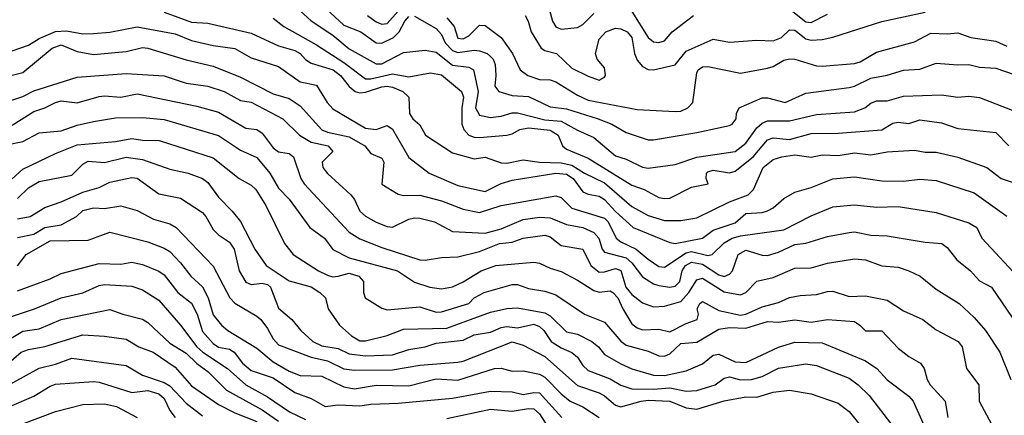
# Model space of a CAD drawing. Header units: metres. Extents: x -46681 to -43747, y -240911 to -237677.
# Tile 340 of 656: x -44417 to -44327, y -240545 to -240508. Entities that reach past the tile are written whole.
import ezdxf

# ---------------------------------------------------------------- set-up
doc = ezdxf.new("R2010")
doc.units = ezdxf.units.M
doc.layers.add('CONTOUR_INDEX', color=1, linetype='Continuous')
doc.layers.add('CONTOUR_INTER', color=3, linetype='Continuous')

msp = doc.modelspace()

# ---------------------------------------------------------------- linework, layer by layer
at = {"layer": 'CONTOUR_INDEX'}
for points, elevation in [([(-44404.095, -240507.698), (-44401.595, -240508.615), (-44400.095, -240508.722), (-44396.095, -240509.641), (-44393.595, -240510.786), (-44392.095, -240511.243), (-44391.602, -240511.52), (-44391.095, -240512.072), (-44390.595, -240512.4), (-44388.556, -240513.02), (-44387.897, -240513.52), (-44387.095, -240514.532), (-44386.525, -240515.02), (-44386.095, -240515.129), (-44385.595, -240515.075), (-44384.095, -240514.591), (-44383.595, -240514.52), (-44383.095, -240514.608), (-44382.159, -240515.02), (-44381.601, -240515.52), (-44381.531, -240517.02), (-44381.246, -240517.52), (-44380.595, -240518.063), (-44380.062, -240519.02), (-44377.595, -240520.657), (-44375.595, -240521.22), (-44374.595, -240521.067), (-44373.095, -240521.583), (-44372.595, -240521.594), (-44371.095, -240521.303), (-44369.595, -240521.514), (-44367.595, -240521.589), (-44366.595, -240521.795), (-44365.454, -240522.52), (-44363.595, -240523.419), (-44361.095, -240525.615), (-44359.595, -240526.434), (-44358.095, -240526.878), (-44356.595, -240526.891), (-44355.095, -240526.632), (-44352.095, -240525.173), (-44350.395, -240524.52), (-44349.908, -240524.02), (-44349.004, -240522.02), (-44348.095, -240521.274), (-44347.3, -240521.02), (-44346.095, -240520.827), (-44344.595, -240521.047), (-44343.595, -240520.852), (-44342.095, -240520.894), (-44340.595, -240520.671), (-44339.095, -240520.831), (-44337.595, -240520.568), (-44335.095, -240520.419), (-44334.095, -240520.587), (-44333.095, -240520.593), (-44331.095, -240521.067), (-44328.439, -240522.02), (-44327.114, -240523.02), (-44326.095, -240523.349)], 115), ([(-44370.903, -240508.02), (-44370.616, -240508.52), (-44370.343, -240509.52), (-44369.416, -240511.02), (-44369.095, -240511.246), (-44368.027, -240511.52), (-44366.595, -240512.869), (-44365.095, -240513.61), (-44364.095, -240513.953), (-44363.595, -240513.701), (-44363.519, -240513.52), (-44363.595, -240512.822), (-44364.278, -240512.02), (-44364.431, -240511.52), (-44364.095, -240510.187), (-44363.491, -240509.52), (-44362.595, -240509.174), (-44362.095, -240509.224), (-44361.51, -240509.52), (-44361.082, -240510.02), (-44360.836, -240511.52), (-44360.595, -240512.113), (-44360.095, -240512.711), (-44359.595, -240512.981), (-44359.095, -240513.006), (-44357.095, -240512.539), (-44356.095, -240511.3), (-44353.595, -240510.189), (-44352.095, -240510.465), (-44349.595, -240510.271), (-44348.095, -240510.349), (-44347.307, -240510.02), (-44346.595, -240509.321), (-44346.095, -240509.356), (-44345.095, -240510.163), (-44344.595, -240510.268), (-44343.595, -240510.206), (-44342.595, -240510.018), (-44338.095, -240508.573), (-44334.095, -240507.698)], 110), ([(-44418.595, -240519.929), (-44417.095, -240519.622), (-44415.595, -240518.814), (-44413.595, -240518.632), (-44412.095, -240518.093), (-44410.595, -240517.758), (-44408.595, -240517.444), (-44406.095, -240517.396), (-44404.095, -240517.586), (-44399.095, -240519.059), (-44397.095, -240520.425), (-44395.595, -240521.098), (-44394.396, -240522.52), (-44393.595, -240523.898), (-44392.595, -240524.933), (-44390.722, -240527.52), (-44389.363, -240528.52), (-44388.595, -240529.569), (-44387.095, -240530.335), (-44382.656, -240531.52), (-44381.095, -240532.574), (-44379.671, -240533.02), (-44378.595, -240533.173), (-44377.595, -240532.993), (-44376.595, -240532.54), (-44374.936, -240531.52), (-44373.595, -240531.049), (-44370.095, -240530.723), (-44369.595, -240530.808), (-44368.595, -240531.293), (-44367.595, -240531.584), (-44366.095, -240532.373), (-44364.595, -240533.352), (-44364.095, -240533.484), (-44363.095, -240533.371), (-44362.832, -240533.52), (-44362.364, -240534.02), (-44361.925, -240535.02), (-44361.095, -240536.413), (-44360.595, -240536.764), (-44360.095, -240536.948), (-44358.595, -240536.911), (-44357.595, -240537.153), (-44356.095, -240536.383), (-44355.082, -240536.02), (-44354.949, -240535.52), (-44355.07, -240535.02), (-44354.834, -240534.52), (-44354.595, -240534.362), (-44353.095, -240535.165), (-44351.095, -240535.612), (-44350.595, -240535.529), (-44349.095, -240534.853), (-44347.595, -240534.428), (-44346.595, -240533.983), (-44345.595, -240533.79), (-44344.095, -240533.708), (-44343.095, -240533.427), (-44342.595, -240533.391), (-44341.095, -240533.876), (-44339.595, -240533.816), (-44337.595, -240534.225), (-44336.095, -240535.217), (-44334.329, -240536.02), (-44333.095, -240536.945), (-44331.066, -240538.02), (-44330.712, -240538.52), (-44330.309, -240540.52), (-44329.159, -240542.02), (-44329.142, -240543.52), (-44327.553, -240546.52)], 120), ([(-44417.595, -240531.07), (-44416.79, -240530.02), (-44414.595, -240528.776), (-44411.095, -240528.69), (-44409.095, -240527.959), (-44405.595, -240528.861), (-44404.095, -240529.434), (-44403.595, -240529.757), (-44402.595, -240530.8), (-44401.659, -240532.02), (-44400.595, -240532.99), (-44400.06, -240534.02), (-44399.595, -240535.589), (-44398.819, -240536.52), (-44398.26, -240537.02), (-44395.595, -240538.634), (-44394.095, -240539.9), (-44392.595, -240540.768), (-44391.595, -240541.178), (-44389.595, -240541.23), (-44387.595, -240542.208), (-44386.595, -240542.381), (-44384.595, -240542.048), (-44381.595, -240542.116), (-44379.095, -240541.487), (-44377.095, -240541.598), (-44373.729, -240540.52), (-44373.095, -240540.478), (-44372.095, -240540.754), (-44371.095, -240540.733), (-44369.595, -240541.054), (-44369.095, -240541.319), (-44367.595, -240542.866), (-44366.757, -240543.52), (-44365.595, -240544.048), (-44364.104, -240545.02)], 125), ([(-44419.095, -240542.425), (-44415.595, -240540.491), (-44414.095, -240540.12), (-44412.595, -240539.58), (-44407.595, -240540.255), (-44406.095, -240541.137), (-44404.095, -240541.801), (-44403.595, -240542.119), (-44402.095, -240543.727), (-44400.595, -240544.89)], 130)]:
    msp.add_lwpolyline(points, dxfattribs=dict(at, elevation=elevation))
at = {"layer": 'CONTOUR_INTER'}
for points, elevation in [([(-44391.595, -240507.589), (-44390.595, -240508.491), (-44388.595, -240509.83), (-44387.095, -240511.082), (-44384.595, -240512.464), (-44384.095, -240512.446), (-44382.095, -240511.407), (-44380.095, -240511.194), (-44379.095, -240511.371), (-44377.595, -240512.587), (-44376.095, -240512.759), (-44375.649, -240513.02), (-44375.227, -240515.02), (-44375.48, -240516.52), (-44375.095, -240517.195), (-44374.095, -240517.411), (-44373.095, -240517.282), (-44372.095, -240516.971), (-44371.595, -240516.983), (-44369.095, -240517.632), (-44367.595, -240517.748), (-44366.095, -240518.581), (-44364.595, -240519.231), (-44362.595, -240520.934), (-44361.595, -240521.246), (-44360.095, -240521.974), (-44359.595, -240522.067), (-44357.095, -240521.74), (-44355.095, -240521.068), (-44351.595, -240520.521), (-44350.595, -240519.778), (-44349.595, -240518.343), (-44349.095, -240517.922), (-44348.595, -240517.718), (-44346.595, -240517.714), (-44344.095, -240517.13), (-44340.595, -240516.88), (-44339.654, -240516.52), (-44339.095, -240516.071), (-44338.595, -240515.865), (-44337.595, -240515.876), (-44336.095, -240515.437), (-44332.595, -240515.307), (-44331.095, -240515.526), (-44330.095, -240515.428), (-44329.095, -240515.553), (-44326.095, -240516.733)], 113), ([(-44389.595, -240507.027), (-44387.595, -240508.887), (-44386.022, -240509.52), (-44384.595, -240510.524), (-44384.095, -240510.559), (-44383.022, -240510.02), (-44382.489, -240509.52), (-44381.969, -240508.52), (-44381.595, -240508.099)], 112), ([(-44385.418, -240508.02), (-44384.595, -240508.588), (-44384.095, -240508.81), (-44383.595, -240508.75), (-44382.595, -240507.614)], 111), ([(-44368.658, -240507.52), (-44368.393, -240508.52), (-44368.095, -240509.041), (-44367.595, -240509.26), (-44366.095, -240509.107), (-44365.595, -240508.831), (-44364.595, -240507.831)], 109), ([(-44361.095, -240507.644), (-44359.595, -240510.034), (-44359.095, -240510.421), (-44358.595, -240510.484), (-44358.095, -240510.338), (-44357.367, -240509.52), (-44355.426, -240508.02)], 109), ([(-44346.595, -240507.378), (-44345.095, -240508.579), (-44344.595, -240508.658), (-44343.095, -240507.887)], 109), ([(-44394.095, -240508.249), (-44393.112, -240509.02), (-44390.095, -240510.722), (-44387.595, -240512.337), (-44385.595, -240513.829), (-44385.095, -240513.853), (-44383.095, -240513.373), (-44381.595, -240513.653), (-44379.595, -240513.289), (-44378.595, -240513.465), (-44376.751, -240515.02), (-44376.584, -240515.52), (-44376.722, -240516.52), (-44376.711, -240518.02), (-44376.53, -240518.52), (-44376.072, -240519.02), (-44375.595, -240519.222), (-44375.095, -240519.256), (-44372.595, -240519.019), (-44372.095, -240518.909), (-44371.39, -240518.52), (-44370.595, -240518.347), (-44368.595, -240518.566), (-44367.877, -240519.02), (-44367.468, -240520.02), (-44367.095, -240520.329), (-44365.095, -240521.162), (-44361.095, -240523.627), (-44359.967, -240524.02), (-44358.595, -240524.759), (-44358.095, -240524.876), (-44357.595, -240524.818), (-44355.595, -240523.813), (-44354.079, -240523.52), (-44354.237, -240523.02), (-44354.215, -240522.52), (-44354.095, -240522.419), (-44353.595, -240522.262), (-44352.095, -240522.507), (-44351.595, -240522.347), (-44349.929, -240521.02), (-44348.595, -240519.469), (-44348.095, -240519.268), (-44346.595, -240519.434), (-44344.595, -240518.886), (-44342.095, -240518.847), (-44338.095, -240518.537), (-44337.095, -240517.924), (-44336.595, -240517.847), (-44335.595, -240517.947), (-44334.595, -240517.631), (-44332.595, -240517.892), (-44331.095, -240518.409), (-44327.595, -240518.781), (-44326.414, -240520.02)], 114), ([(-44381.095, -240508.081), (-44379.095, -240509.208), (-44378.595, -240509.748), (-44378.264, -240510.52), (-44377.595, -240511.23), (-44377.095, -240511.411), (-44375.595, -240511.197), (-44375.095, -240511.258), (-44374.407, -240511.52), (-44374.095, -240511.77), (-44373.85, -240512.02), (-44373.659, -240512.52), (-44373.585, -240513.52), (-44373.682, -240514.52), (-44373.312, -240515.02), (-44372.095, -240515.366), (-44370.595, -240515.472), (-44368.595, -240516.409), (-44367.095, -240516.593), (-44364.187, -240517.52), (-44362.936, -240518.02), (-44361.595, -240518.798), (-44359.595, -240519.451), (-44359.095, -240519.474), (-44355.095, -240518.794), (-44352.095, -240518.126), (-44351.845, -240518.02), (-44351.497, -240517.52), (-44351.453, -240517.02), (-44351.201, -240516.52), (-44349.095, -240515.601), (-44348.595, -240515.583), (-44346.976, -240516.02), (-44345.095, -240515.159), (-44341.095, -240514.637), (-44340.595, -240514.518), (-44339.095, -240513.771), (-44337.595, -240513.503), (-44336.095, -240513.048), (-44334.595, -240512.94), (-44333.095, -240512.387), (-44331.095, -240512.56), (-44330.095, -240512.52), (-44329.095, -240512.753), (-44327.595, -240512.864), (-44324.235, -240514.02)], 112), ([(-44378.095, -240508.218), (-44377.422, -240509.02), (-44377.095, -240510.104), (-44376.595, -240510.17), (-44376.095, -240509.894), (-44375.095, -240508.892), (-44374.595, -240508.921), (-44373.095, -240510.025), (-44372.063, -240511.52), (-44371.368, -240513.02), (-44370.667, -240513.52), (-44369.595, -240513.905), (-44368.595, -240513.946), (-44368.095, -240514.114), (-44366.095, -240515.358), (-44365.095, -240515.802), (-44360.595, -240516.656), (-44357.095, -240516.863), (-44356.595, -240516.807), (-44355.934, -240516.52), (-44355.487, -240516.02), (-44355.095, -240513.293), (-44354.982, -240513.02), (-44354.595, -240512.725), (-44354.095, -240512.716), (-44351.095, -240513.312), (-44348.595, -240512.872), (-44348.095, -240512.716), (-44347.095, -240512.108), (-44346.595, -240511.995), (-44346.095, -240512.024), (-44344.095, -240512.645), (-44343.595, -240512.688), (-44340.595, -240512.434), (-44340.095, -240512.278), (-44338.595, -240511.384), (-44335.095, -240510.422), (-44333.595, -240509.644), (-44332.095, -240509.692), (-44331.095, -240509.591), (-44329.913, -240510.02), (-44327.595, -240510.367), (-44326.595, -240510.819)], 111), ([(-44418.095, -240511.248), (-44416.595, -240510.729), (-44415.595, -240510.134), (-44414.095, -240509.485), (-44413.095, -240509.413), (-44411.595, -240509.693), (-44410.595, -240509.675), (-44409.095, -240509.528), (-44406.595, -240509.039), (-44403.095, -240509.705), (-44401.595, -240510.314), (-44399.595, -240510.783), (-44397.595, -240511.047), (-44396.095, -240511.898), (-44393.595, -240512.695), (-44391.595, -240514.122), (-44390.095, -240514.431), (-44389.105, -240516.02), (-44388.595, -240516.605), (-44385.595, -240518.385), (-44384.595, -240518.52), (-44383.595, -240518.143), (-44383.095, -240518.489), (-44381.595, -240521.083), (-44379.717, -240522.52), (-44377.095, -240523.667), (-44374.595, -240524.206), (-44373.095, -240523.492), (-44372.095, -240523.188), (-44368.095, -240522.534), (-44367.095, -240522.635), (-44366.493, -240523.02), (-44365.595, -240524.254), (-44365.095, -240524.477), (-44364.095, -240524.658), (-44363.595, -240524.969), (-44362.595, -240526.068), (-44360.966, -240527.52), (-44357.595, -240528.912), (-44357.095, -240528.993), (-44354.595, -240528.528), (-44353.595, -240527.777), (-44351.595, -240527.089), (-44350.595, -240526.243), (-44349.095, -240526.152), (-44348.595, -240525.99), (-44348.095, -240525.734), (-44347.095, -240524.856), (-44346.095, -240524.276), (-44344.595, -240523.842), (-44342.595, -240523.052), (-44340.595, -240522.866), (-44338.095, -240523.245), (-44336.095, -240523.264), (-44334.595, -240523.074), (-44333.095, -240523.2), (-44329.595, -240524.334), (-44326.595, -240526.494)], 116), ([(-44419.095, -240513.754), (-44417.095, -240513.267), (-44414.414, -240511.02), (-44413.595, -240510.701), (-44412.095, -240511.335), (-44410.595, -240511.593), (-44407.595, -240511.332), (-44406.095, -240510.96), (-44405.595, -240511.005), (-44402.095, -240512.093), (-44399.595, -240512.684), (-44397.095, -240513.693), (-44394.095, -240515.215), (-44392.595, -240515.642), (-44391.595, -240516.342), (-44389.595, -240518.536), (-44389.095, -240518.762), (-44387.095, -240519.179), (-44385.64, -240520.02), (-44385.095, -240520.721), (-44384.095, -240521.159), (-44383.901, -240521.52), (-44384.095, -240523.544), (-44382.595, -240524.459), (-44382.095, -240524.6), (-44380.595, -240524.567), (-44378.595, -240525.083), (-44376.595, -240525.834), (-44375.095, -240526.147), (-44373.095, -240525.493), (-44368.095, -240524.616), (-44367.595, -240524.776), (-44366.595, -240525.741), (-44363.595, -240526.675), (-44363.274, -240527.02), (-44362.519, -240528.52), (-44362.095, -240528.856), (-44360.677, -240529.52), (-44359.595, -240530.461), (-44358.595, -240531.12), (-44358.095, -240531.198), (-44356.095, -240529.87), (-44355.595, -240529.749), (-44354.095, -240530.1), (-44353.69, -240530.02), (-44352.595, -240528.933), (-44351.858, -240528.52), (-44351.095, -240528.305), (-44347.095, -240527.753), (-44344.595, -240526.453), (-44342.595, -240525.63), (-44340.595, -240525.454), (-44338.595, -240525.661), (-44336.595, -240525.593), (-44333.095, -240526.155), (-44330.095, -240527.099), (-44329.355, -240527.52), (-44328.909, -240528.52), (-44325.186, -240532.52)], 117), ([(-44420.595, -240516.614), (-44417.095, -240515.457), (-44416.095, -240514.933), (-44412.095, -240513.686), (-44407.595, -240513.354), (-44404.095, -240513.578), (-44402.095, -240514.231), (-44400.095, -240514.526), (-44398.591, -240515.02), (-44397.095, -240515.829), (-44396.095, -240516.001), (-44393.187, -240517.52), (-44391.644, -240519.02), (-44390.595, -240519.665), (-44389.017, -240520.02), (-44388.594, -240520.52), (-44389.585, -240521.52), (-44389.524, -240522.02), (-44389.095, -240522.551), (-44386.94, -240524.52), (-44386.595, -240524.951), (-44386.095, -240526.039), (-44385.595, -240526.496), (-44384.595, -240527.036), (-44383.595, -240527.431), (-44383.095, -240527.493), (-44381.595, -240526.768), (-44381.095, -240526.632), (-44380.595, -240526.671), (-44379.236, -240527.02), (-44377.595, -240527.895), (-44374.595, -240528.041), (-44373.095, -240527.66), (-44371.095, -240526.782), (-44369.595, -240526.569), (-44368.595, -240526.641), (-44367.095, -240527.262), (-44365.595, -240527.533), (-44364.595, -240527.994), (-44364.112, -240528.52), (-44363.818, -240529.52), (-44363.595, -240529.821), (-44361.595, -240530.338), (-44361.095, -240530.783), (-44360.095, -240532.078), (-44359.095, -240532.725), (-44358.595, -240532.882), (-44357.595, -240533.031), (-44357.095, -240532.938), (-44356.685, -240532.52), (-44356.458, -240531.52), (-44356.149, -240531.02), (-44355.595, -240530.714), (-44354.595, -240530.904), (-44353.095, -240531.894), (-44352.595, -240532.035), (-44352.095, -240531.834), (-44351.827, -240531.52), (-44351.297, -240530.02), (-44350.595, -240529.625), (-44349.095, -240530.083), (-44348.595, -240530.104), (-44347.595, -240529.808), (-44346.095, -240529.098), (-44345.095, -240528.98), (-44343.095, -240528.366), (-44341.095, -240527.987), (-44340.595, -240527.944), (-44339.095, -240528.252), (-44337.595, -240528.298), (-44334.095, -240528.893), (-44332.563, -240529.02), (-44332.095, -240529.373), (-44331.19, -240530.52), (-44329.942, -240531.52), (-44329.095, -240532.461), (-44327.992, -240533.02), (-44326.095, -240535.839)], 118), ([(-44418.095, -240518.109), (-44416.095, -240516.843), (-44415.072, -240516.52), (-44414.095, -240516.033), (-44413.595, -240515.877), (-44412.095, -240516.048), (-44410.095, -240515.464), (-44409.595, -240515.392), (-44408.095, -240515.531), (-44406.595, -240515.215), (-44401.095, -240516.359), (-44399.095, -240516.904), (-44396.595, -240518.382), (-44395.595, -240518.506), (-44395.095, -240518.832), (-44394.095, -240520.206), (-44393.595, -240520.565), (-44392.595, -240520.73), (-44392.196, -240521.02), (-44391.523, -240523.02), (-44391.219, -240523.52), (-44387.095, -240527.959), (-44386.095, -240528.566), (-44384.095, -240529.384), (-44380.595, -240530.503), (-44380.095, -240530.553), (-44378.595, -240530.295), (-44377.095, -240530.223), (-44375.095, -240529.736), (-44373.274, -240529.02), (-44372.095, -240528.88), (-44371.095, -240528.503), (-44369.095, -240528.225), (-44368.595, -240528.406), (-44367.595, -240529.206), (-44365.595, -240529.542), (-44364.85, -240531.02), (-44364.095, -240531.644), (-44363.595, -240531.617), (-44362.595, -240531.303), (-44362.095, -240531.489), (-44361.639, -240533.02), (-44361.095, -240533.691), (-44360.095, -240534.473), (-44359.095, -240534.833), (-44358.095, -240534.774), (-44356.595, -240534.339), (-44355.839, -240533.52), (-44355.095, -240532.363), (-44354.595, -240532.196), (-44352.595, -240533.452), (-44351.095, -240533.741), (-44350.595, -240533.536), (-44349.595, -240532.463), (-44348.095, -240532.136), (-44346.095, -240531.277), (-44344.595, -240531.246), (-44343.095, -240530.805), (-44340.595, -240530.417), (-44339.595, -240530.501), (-44338.095, -240531.064), (-44336.595, -240531.195), (-44335.595, -240531.526), (-44334.56, -240532.02), (-44333.095, -240533.203), (-44330.981, -240534.52), (-44329.595, -240535.812), (-44328.558, -240537.02), (-44327.225, -240539.02), (-44326.228, -240541.52)], 119), ([(-44418.095, -240523.057), (-44417.095, -240522.159), (-44414.095, -240520.723), (-44412.095, -240519.907), (-44408.595, -240519.61), (-44407.095, -240519.334), (-44406.095, -240519.496), (-44404.569, -240519.52), (-44399.595, -240521.121), (-44397.21, -240523.02), (-44396.095, -240523.622), (-44395.68, -240524.02), (-44394.742, -240525.52), (-44393.036, -240529.02), (-44392.228, -240530.02), (-44389.92, -240531.52), (-44389.095, -240531.912), (-44388.595, -240532.072), (-44388.095, -240532.032), (-44387.095, -240531.752), (-44386.201, -240532.02), (-44385.772, -240532.52), (-44385.78, -240533.52), (-44385.608, -240534.02), (-44384.095, -240534.975), (-44383.595, -240535.131), (-44380.595, -240534.851), (-44379.095, -240535.342), (-44378.595, -240535.317), (-44376.096, -240534.52), (-44375.584, -240534.02), (-44374.675, -240533.52), (-44372.095, -240532.779), (-44371.595, -240532.788), (-44370.595, -240533.147), (-44369.095, -240533.391), (-44368.095, -240533.743), (-44365.442, -240535.52), (-44363.595, -240536.243), (-44362.095, -240538.01), (-44361.595, -240538.372), (-44359.595, -240538.932), (-44358.595, -240539.344), (-44358.095, -240539.397), (-44357.595, -240539.175), (-44356.595, -240538.224), (-44355.095, -240538.101), (-44353.095, -240536.901), (-44352.095, -240536.749), (-44350.595, -240536.791), (-44348.595, -240536.191), (-44347.595, -240536.246), (-44346.095, -240536.028), (-44344.595, -240536.256), (-44343.095, -240536.001), (-44340.595, -240536.207), (-44340.107, -240536.52), (-44339.595, -240537.064), (-44338.095, -240537.065), (-44336.595, -240538.651), (-44335.595, -240539.421), (-44334.531, -240540.02), (-44334.208, -240540.52), (-44333.911, -240541.52), (-44333.633, -240542.02), (-44332.269, -240543.52), (-44332.019, -240545.02)], 121), ([(-44417.595, -240524.872), (-44416.595, -240523.881), (-44415.595, -240523.291), (-44412.595, -240522.722), (-44411.595, -240521.699), (-44411.095, -240521.419), (-44409.595, -240521.541), (-44407.595, -240521.055), (-44406.095, -240521.28), (-44403.595, -240522.162), (-44401.905, -240522.52), (-44400.595, -240523.008), (-44400.095, -240523.392), (-44399.095, -240524.748), (-44397.843, -240526.02), (-44397.095, -240526.986), (-44395.778, -240529.52), (-44394.713, -240531.02), (-44392.595, -240532.433), (-44390.595, -240533.001), (-44389.785, -240533.52), (-44389.276, -240534.02), (-44389.007, -240535.02), (-44387.989, -240536.52), (-44386.863, -240537.52), (-44386.095, -240537.967), (-44385.595, -240537.982), (-44383.595, -240537.47), (-44382.095, -240536.901), (-44378.095, -240536.794), (-44374.095, -240535.344), (-44372.595, -240535.001), (-44371.595, -240534.921), (-44369.095, -240535.384), (-44368.595, -240535.676), (-44367.095, -240537.143), (-44366.095, -240537.347), (-44364.78, -240538.02), (-44364.165, -240538.52), (-44363.595, -240539.22), (-44362.095, -240540.102), (-44361.095, -240540.543), (-44359.095, -240541.144), (-44358.095, -240541.162), (-44356.095, -240540.744), (-44354.595, -240540.096), (-44353.595, -240539.287), (-44353.095, -240539.196), (-44351.595, -240539.917), (-44350.595, -240539.983), (-44347.595, -240538.553), (-44346.095, -240538.101), (-44343.595, -240538.159), (-44339.595, -240539.821), (-44338.568, -240540.52), (-44337.595, -240541.551), (-44335.595, -240543.085), (-44335.201, -240543.52), (-44332.547, -240549.52)], 122), ([(-44417.595, -240526.725), (-44416.418, -240526.52), (-44415.095, -240525.69), (-44413.595, -240525.185), (-44411.595, -240524.283), (-44410.095, -240523.86), (-44409.095, -240523.369), (-44407.095, -240522.92), (-44406.595, -240522.997), (-44404.595, -240524.434), (-44402.595, -240524.831), (-44400.595, -240526.165), (-44400.268, -240526.52), (-44399.595, -240527.707), (-44399.095, -240528.206), (-44398.095, -240528.884), (-44397.658, -240529.52), (-44397.205, -240531.52), (-44396.595, -240532.558), (-44396.095, -240532.794), (-44395.095, -240532.668), (-44394.595, -240532.778), (-44394.316, -240533.02), (-44393.595, -240534.978), (-44392.373, -240536.02), (-44391.525, -240537.02), (-44390.44, -240538.02), (-44389.595, -240538.429), (-44388.095, -240538.688), (-44387.095, -240539.173), (-44385.595, -240539.365), (-44383.095, -240539.271), (-44381.595, -240538.777), (-44380.095, -240538.533), (-44379.095, -240538.194), (-44376.595, -240537.926), (-44375.595, -240537.433), (-44374.095, -240537.176), (-44373.095, -240536.746), (-44372.595, -240536.66), (-44371.595, -240536.779), (-44370.095, -240536.437), (-44369.595, -240536.646), (-44369.198, -240537.02), (-44368.497, -240538.02), (-44367.595, -240538.619), (-44366.595, -240539.056), (-44366.095, -240539.469), (-44365.595, -240540.241), (-44365.095, -240540.701), (-44363.095, -240541.484), (-44362.095, -240542.055), (-44361.095, -240542.379), (-44359.095, -240542.437), (-44357.595, -240542.303), (-44356.095, -240542.622), (-44355.095, -240542.542), (-44353.417, -240542.02), (-44352.595, -240541.408), (-44352.095, -240541.289), (-44351.095, -240541.557), (-44350.095, -240541.531), (-44349.095, -240541.262), (-44347.595, -240540.498), (-44345.095, -240540.084), (-44344.095, -240540.245), (-44341.095, -240541.421), (-44340.255, -240542.02), (-44339.255, -240543.02), (-44337.095, -240545.831)], 123), ([(-44417.595, -240528.46), (-44416.095, -240528.138), (-44415.095, -240527.535), (-44413.595, -240527.28), (-44412.184, -240526.52), (-44411.595, -240525.977), (-44410.595, -240525.727), (-44409.595, -240525.785), (-44408.095, -240525.535), (-44406.595, -240525.981), (-44405.095, -240526.76), (-44403.595, -240527.19), (-44403.009, -240527.52), (-44399.595, -240531.107), (-44398.063, -240534.02), (-44397.595, -240534.515), (-44395.595, -240535.686), (-44395.221, -240536.02), (-44394.595, -240536.835), (-44394.095, -240537.79), (-44393.595, -240538.328), (-44390.595, -240539.481), (-44389.095, -240539.81), (-44387.595, -240540.551), (-44386.595, -240540.665), (-44383.095, -240540.639), (-44380.595, -240540.202), (-44377.095, -240539.949), (-44376.595, -240539.848), (-44372.095, -240538.064), (-44371.095, -240538.374), (-44369.095, -240539.404), (-44366.095, -240542.078), (-44364.095, -240542.771), (-44363.595, -240543.033), (-44362.595, -240543.887), (-44362.095, -240544.054), (-44360.24, -240543.52), (-44359.595, -240543.447), (-44357.595, -240543.524), (-44356.095, -240544.142), (-44355.095, -240544.255), (-44352.595, -240543.497), (-44350.595, -240543.14), (-44349.595, -240543.147), (-44348.095, -240542.702), (-44346.595, -240542.517), (-44344.595, -240542.848), (-44342.095, -240543.717), (-44341.095, -240544.478), (-44338.672, -240547.52)], 124), ([(-44417.595, -240533.369), (-44414.595, -240532.265), (-44413.595, -240531.768), (-44410.095, -240530.852), (-44408.095, -240530.896), (-44407.095, -240530.73), (-44406.095, -240530.946), (-44404.595, -240531.554), (-44404.095, -240531.902), (-44402.861, -240533.52), (-44401.595, -240534.504), (-44401.076, -240535.52), (-44400.595, -240537.111), (-44399.595, -240538.213), (-44399.095, -240538.55), (-44398.095, -240538.743), (-44397.664, -240539.02), (-44396.886, -240540.02), (-44396.095, -240540.701), (-44394.095, -240541.371), (-44392.095, -240542.722), (-44390.595, -240543.296), (-44389.284, -240544.02), (-44388.095, -240543.876), (-44386.095, -240543.964), (-44385.095, -240543.814), (-44382.595, -240543.728), (-44377.595, -240543.255), (-44374.095, -240542.614), (-44372.095, -240542.675), (-44371.095, -240542.926), (-44370.095, -240542.734), (-44369.595, -240542.764), (-44367.543, -240545.02)], 126), ([(-44418.595, -240535.884), (-44416.041, -240535.02), (-44413.595, -240534.008), (-44411.595, -240533.549), (-44410.095, -240532.864), (-44409.595, -240532.789), (-44407.095, -240532.953), (-44406.095, -240533.27), (-44404.595, -240534.219), (-44402.595, -240536.542), (-44401.113, -240538.52), (-44400.562, -240539.02), (-44398.27, -240540.52), (-44396.595, -240542.025), (-44394.595, -240543.132), (-44392.572, -240544.52), (-44391.095, -240545.223)], 127), ([(-44419.595, -240538.559), (-44417.095, -240537.096), (-44415.595, -240536.871), (-44413.595, -240536.002), (-44409.095, -240535.076), (-44407.913, -240535.52), (-44406.095, -240535.975), (-44405.595, -240536.273), (-44403.595, -240538.184), (-44402.095, -240539.116), (-44401.095, -240540.067), (-44400.095, -240540.791), (-44398.372, -240542.52), (-44395.095, -240544.327), (-44393.595, -240545.385)], 128), ([(-44418.595, -240540.197), (-44417.257, -240539.02), (-44416.595, -240538.77), (-44415.095, -240538.5), (-44411.595, -240537.418), (-44409.595, -240537.528), (-44407.595, -240537.833), (-44406.427, -240538.52), (-44405.125, -240539.02), (-44403.095, -240540.406), (-44401.595, -240542.11), (-44399.095, -240543.849), (-44397.595, -240544.613), (-44395.595, -240545.411)], 129), ([(-44418.095, -240543.925), (-44416.095, -240543.074), (-44414.595, -240542.137), (-44414.095, -240541.958), (-44410.595, -240541.723), (-44410.095, -240541.774), (-44407.095, -240542.723), (-44405.595, -240542.544), (-44404.595, -240542.866), (-44404.095, -240543.297), (-44403.595, -240544.383), (-44403.095, -240545.042)], 131), ([(-44417.095, -240545.607), (-44414.095, -240544.495), (-44411.595, -240543.822), (-44409.595, -240543.777), (-44408.476, -240544.02), (-44406.595, -240545.023)], 132), ([(-44378.095, -240545.12), (-44374.095, -240544.279), (-44372.095, -240544.465), (-44370.595, -240544.199), (-44370.095, -240544.241), (-44369.595, -240544.707), (-44368.595, -240546.232)], 127)]:
    msp.add_lwpolyline(points, dxfattribs=dict(at, elevation=elevation))

doc.saveas('drawing.dxf')
